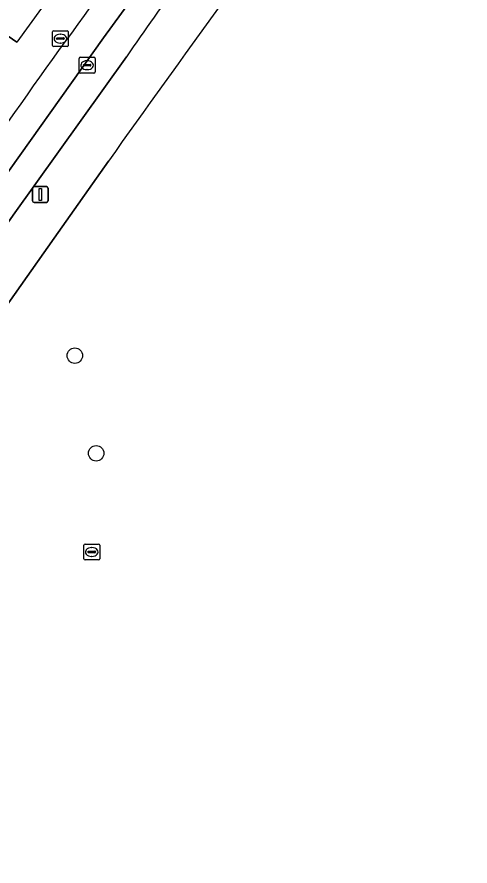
# Model space of a CAD drawing. Extents: x 159039 to 160102, y 381214 to 382524.
# Drawn here: x 159467.1 to 159495.7, y 381851.3 to 381905 of the extents above; entities that cross this region are included whole.
import ezdxf

# ---------------------------------------------------------------- set-up
doc = ezdxf.new("R2010")
doc.units = 0
for name, color, linetype in [('IMGEO_Boom', 7, 'Continuous'), ('IMGEO_Groenvoorziening', 7, 'Continuous'), ('IMGEO_Kolk', 7, 'Continuous'), ('IMGEO_Lichtmast', 7, 'Continuous'), ('IMGEO_Parkeervlak_open', 7, 'Continuous'), ('IMGEO_Rijbaan_lokaal_gesloten', 7, 'Continuous'), ('IMGEO_Rioolput', 7, 'Continuous'), ('IMGEO_Voetpad_open', 7, 'Continuous')]:
    doc.layers.add(name, color=color, linetype=linetype)

msp = doc.modelspace()

# ---------------------------------------------------------------- linework, layer by layer
at = {"layer": 'IMGEO_Boom'}
for centre in [(159470.723, 381883.603), (159472.074, 381877.424)]:
    msp.add_circle(centre, 0.489, dxfattribs=at)
at = {"layer": 'IMGEO_Groenvoorziening'}
msp.add_lwpolyline([(159472.853, 381895.902), (159469.411, 381891.03), (159460.955, 381879.064), (159451.35, 381865.049), (159442.358, 381851.669), (159436.502, 381842.757)], dxfattribs=at)
msp.add_arc((160173.609, 381399.731), 858.629, 143.082327, 144.699535, dxfattribs=at)
at = {"layer": 'IMGEO_Kolk'}
for p, q in [((159471.001, 381901.542), (159471.001, 381902.394)), ((159471.076, 381902.468), (159471.928, 381902.468)), ((159471.303, 381902.011), (159471.701, 381902.011)), ((159471.489, 381902.248), (159471.514, 381902.248)), ((159472.002, 381902.394), (159472.002, 381901.542)), ((159471.928, 381901.468), (159471.076, 381901.468)), ((159471.26, 381901.962), (159471.26, 381901.974)), ((159471.698, 381901.925), (159471.3, 381901.925)), ((159471.512, 381901.688), (159471.487, 381901.688)), ((159471.744, 381901.974), (159471.744, 381901.962))]:
    msp.add_line(p, q, dxfattribs=at)
for points in [[(159471.001, 381901.542), (159471.001, 381902.394)], [(159471.076, 381902.468), (159471.928, 381902.468)], [(159472.002, 381902.394), (159472.002, 381901.542)], [(159471.928, 381901.468), (159471.076, 381901.468)]]:
    msp.add_lwpolyline(points, dxfattribs=at)
for centre, radius, start, end in [((159471.078, 381902.392), 0.0765, 91.552, 178.448), ((159471.078, 381902.392), 0.0765, 91.552, 178.448), ((159471.3, 381901.971), 0.0403, 85.8775, 175.7526), ((159471.705, 381901.973), 0.0386, 1.7309, 96.639), ((159471.926, 381902.392), 0.0765, 1.552, 88.448), ((159471.926, 381902.392), 0.0765, 1.552, 88.448), ((159471.078, 381901.544), 0.0765, 181.552, 268.448), ((159471.078, 381901.544), 0.0765, 181.552, 268.448), ((159471.297, 381901.961), 0.0366, 178.938, 274.7102), ((159471.701, 381901.968), 0.043, 264.8664, 352.4533), ((159471.926, 381901.544), 0.0765, 271.552, 358.448), ((159471.926, 381901.544), 0.0765, 271.552, 358.448)]:
    msp.add_arc(centre, radius, start, end, dxfattribs=at)
for centre, major_axis, ratio, start_param, end_param in [((159471.488, 381901.968), (-0.387, 0.002), 0.722429, 4.712389, 7.853982), ((159471.513, 381901.968), (-0.39, 0.002), 0.717154, 1.570796, 4.712389)]:
    msp.add_ellipse(centre, major_axis=major_axis, ratio=ratio, start_param=start_param, end_param=end_param, dxfattribs=at)
at = {"layer": 'IMGEO_Lichtmast'}
for p, q in [((159468.039, 381893.393), (159468.039, 381894.193)), ((159468.039, 381894.193), (159468.039, 381893.393)), ((159468.139, 381894.293), (159468.929, 381894.293)), ((159468.929, 381894.293), (159468.139, 381894.293)), ((159469.029, 381894.193), (159469.029, 381893.393)), ((159469.029, 381893.393), (159469.029, 381894.193)), ((159468.929, 381893.293), (159468.139, 381893.293)), ((159468.139, 381893.293), (159468.929, 381893.293))]:
    msp.add_line(p, q, dxfattribs=at)
msp.add_lwpolyline([(159468.459, 381894.168), (159468.609, 381894.168), (159468.609, 381893.418), (159468.459, 381893.418), (159468.459, 381894.168)], dxfattribs=at)
for centre, start, end in [((159468.139, 381894.193), 90, 180), ((159468.139, 381894.193), 90, 180), ((159468.929, 381894.193), 0, 90), ((159468.929, 381894.193), 360, 90), ((159468.139, 381893.393), 180, 270), ((159468.139, 381893.393), 180, 270), ((159468.929, 381893.393), 270, 0), ((159468.929, 381893.393), 270, 0)]:
    msp.add_arc(centre, 0.1, start, end, dxfattribs=at)
at = {"layer": 'IMGEO_Parkeervlak_open'}
for points in [[(159495.744, 381934.93), (159479.948, 381913.867), (159472.544, 381903.698), (159465.19, 381893.41), (159456.94, 381881.697), (159449.873, 381871.488), (159437.829, 381853.565), (159427.699, 381837.953), (159418.936, 381824.033), (159404.64, 381800.812), (159400.746, 381794.258), (159396.213, 381786.294), (159394.802, 381783.778), (159393.013, 381780.216)], [(159439.172, 381852.179), (159444.556, 381859.878), (159451.473, 381870.513), (159466.818, 381892.482), (159473.99, 381902.501)]]:
    msp.add_lwpolyline(points, dxfattribs=at)
msp.add_arc((159673.203, 381765.122), 241.989, 142.50747, 145.4096, dxfattribs=at)
at = {"layer": 'IMGEO_Rijbaan_lokaal_gesloten'}
for points in [[(159492.391, 381937.528), (159490.948, 381938.645), (159471.659, 381912.808), (159465.652, 381904.379), (159467.06, 381903.419)], [(159436.318, 381854.553), (159437.829, 381853.565), (159449.873, 381871.488), (159456.94, 381881.697), (159465.19, 381893.41), (159472.544, 381903.698), (159479.948, 381913.867), (159495.744, 381934.93)], [(159467.06, 381903.419), (159465.652, 381904.379), (159465.119, 381903.631)]]:
    msp.add_lwpolyline(points, dxfattribs=at)
for centre, radius, start, end in [((160940.368, 380835.73), 1819.504, 142.73167, 144.069584), ((160940.368, 380835.73), 1819.504, 142.73167, 144.069584), ((160434.29, 381209.321), 1188.054, 142.856623, 144.979329), ((160434.29, 381209.321), 1188.054, 142.856623, 144.979329)]:
    msp.add_arc(centre, radius, start, end, dxfattribs=at)
at = {"layer": 'IMGEO_Rioolput'}
for p, q in [((159469.386, 381904.15), (159470.238, 381904.15)), ((159469.311, 381903.224), (159469.311, 381904.076)), ((159469.57, 381903.644), (159469.57, 381903.656)), ((159470.008, 381903.607), (159469.61, 381903.607)), ((159469.613, 381903.693), (159470.011, 381903.693)), ((159469.799, 381903.93), (159469.824, 381903.93)), ((159470.054, 381903.656), (159470.054, 381903.644)), ((159470.312, 381904.076), (159470.312, 381903.224)), ((159470.238, 381903.15), (159469.386, 381903.15)), ((159469.822, 381903.37), (159469.797, 381903.37)), ((159471.297, 381870.757), (159471.297, 381871.609)), ((159471.372, 381871.683), (159472.224, 381871.683)), ((159471.785, 381871.463), (159471.81, 381871.463)), ((159472.298, 381871.609), (159472.298, 381870.757)), ((159471.556, 381871.177), (159471.556, 381871.189)), ((159471.994, 381871.14), (159471.596, 381871.14)), ((159471.599, 381871.226), (159471.997, 381871.226)), ((159471.808, 381870.903), (159471.783, 381870.903)), ((159472.04, 381871.189), (159472.04, 381871.177)), ((159472.224, 381870.683), (159471.372, 381870.683))]:
    msp.add_line(p, q, dxfattribs=at)
for points in [[(159469.386, 381904.15), (159470.238, 381904.15)], [(159469.311, 381903.224), (159469.311, 381904.076)], [(159470.312, 381904.076), (159470.312, 381903.224)], [(159470.238, 381903.15), (159469.386, 381903.15)], [(159471.297, 381870.757), (159471.297, 381871.609)], [(159471.372, 381871.683), (159472.224, 381871.683)], [(159472.298, 381871.609), (159472.298, 381870.757)], [(159472.224, 381870.683), (159471.372, 381870.683)]]:
    msp.add_lwpolyline(points, dxfattribs=at)
for centre, radius, start, end in [((159469.388, 381904.074), 0.0765, 91.552, 178.448), ((159469.388, 381904.074), 0.0765, 91.552, 178.448), ((159470.236, 381904.074), 0.0765, 1.552, 88.448), ((159470.236, 381904.074), 0.0765, 1.552, 88.448), ((159469.61, 381903.653), 0.0403, 85.8775, 175.7526), ((159469.607, 381903.643), 0.0366, 178.938, 274.7102), ((159470.011, 381903.65), 0.043, 264.8664, 352.4533), ((159470.015, 381903.655), 0.0386, 1.7309, 96.639), ((159469.388, 381903.226), 0.0765, 181.552, 268.448), ((159469.388, 381903.226), 0.0765, 181.552, 268.448), ((159470.236, 381903.226), 0.0765, 271.552, 358.448), ((159470.236, 381903.226), 0.0765, 271.552, 358.448), ((159471.374, 381871.607), 0.0765, 91.552, 178.448), ((159471.374, 381871.607), 0.0765, 91.552, 178.448), ((159472.222, 381871.607), 0.0765, 1.552, 88.448), ((159472.222, 381871.607), 0.0765, 1.552, 88.448), ((159471.596, 381871.186), 0.0403, 85.8775, 175.7526), ((159471.593, 381871.176), 0.0366, 178.938, 274.7102), ((159471.997, 381871.183), 0.043, 264.8664, 352.4533), ((159472.001, 381871.188), 0.0386, 1.7309, 96.639), ((159471.374, 381870.759), 0.0765, 181.552, 268.448), ((159471.374, 381870.759), 0.0765, 181.552, 268.448), ((159472.222, 381870.759), 0.0765, 271.552, 358.448), ((159472.222, 381870.759), 0.0765, 271.552, 358.448)]:
    msp.add_arc(centre, radius, start, end, dxfattribs=at)
for centre, major_axis, ratio, start_param, end_param in [((159469.798, 381903.65), (-0.387, 0.002), 0.722429, 4.712389, 7.853982), ((159469.823, 381903.65), (-0.39, 0.002), 0.717154, 1.570796, 4.712389), ((159471.784, 381871.183), (-0.387, 0.002), 0.722429, 4.712389, 7.853982), ((159471.809, 381871.183), (-0.39, 0.002), 0.717154, 1.570796, 4.712389)]:
    msp.add_ellipse(centre, major_axis=major_axis, ratio=ratio, start_param=start_param, end_param=end_param, dxfattribs=at)
at = {"layer": 'IMGEO_Voetpad_open'}
for points in [[(159473.99, 381902.501), (159466.818, 381892.482), (159451.473, 381870.513), (159444.556, 381859.878), (159439.172, 381852.179)], [(159436.502, 381842.757), (159442.358, 381851.669), (159451.35, 381865.049), (159460.955, 381879.064), (159469.411, 381891.03), (159472.853, 381895.902)]]:
    msp.add_lwpolyline(points, dxfattribs=at)
for centre, radius, start, end in [((160173.609, 381399.731), 858.629, 143.082327, 144.699535), ((159673.203, 381765.122), 241.989, 142.50747, 145.4096)]:
    msp.add_arc(centre, radius, start, end, dxfattribs=at)

doc.saveas('drawing.dxf')
